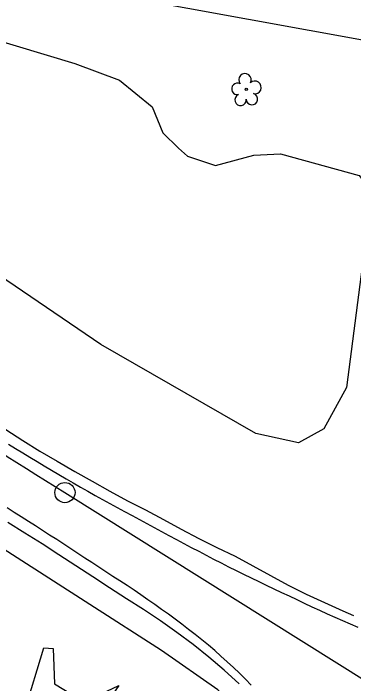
# Model space of a CAD drawing. Extents: x 1182322 to 1186765, y 572295 to 575411.
# Drawn here: x 1184228.5 to 1184329.7, y 573854 to 574053.4 of the extents above; entities that cross this region are included whole.
import ezdxf

# ---------------------------------------------------------------- set-up
doc = ezdxf.new("R2010")
doc.units = 0
for name, color, linetype in [('COGO Default Chain', 7, 'Continuous'), ('Exist Guardrail', 7, 'Continuous'), ('Exist Horizontal Alignment', 7, 'Continuous'), ('Exist Horizontal Alignment Point', 7, 'Continuous'), ('Exist Roads EOP', 7, 'Continuous'), ('Exist Roads EOT', 7, 'Continuous'), ('Exist Structure Minor Pipes RCP 18 Inch', 7, 'Continuous'), ('Exist Vegetation Hedge Row', 7, 'Continuous'), ('Exist Vegetation Tree CELL', 7, 'Continuous'), ('Exist Vegetation Woods Line', 7, 'Continuous')]:
    doc.layers.add(name, color=color, linetype=linetype)

msp = doc.modelspace()

# ---------------------------------------------------------------- linework, layer by layer
at = {"layer": 'COGO Default Chain'}
msp.add_line((1184243.85, 573910.87), (1184370.33, 573831.57), dxfattribs=at)
msp.add_arc((1195941.73, 592569.89), 22022.71, 237.351741, 237.915207, dxfattribs=at)
at = {"layer": 'Exist Guardrail'}
msp.add_lwpolyline([(1184110.33, 573506.92), (1184130.54, 573534.34), (1184155.27, 573568.07), (1184186.68, 573611.03), (1184216.05, 573651.34), (1184250.31, 573698.26), (1184296.53, 573761.98), (1184304.74, 573774.22), (1184309.5, 573782.03), (1184314.68, 573793.24), (1184315.95, 573797.84), (1184316.69, 573804.7), (1184316.43, 573809.21), (1184314.08, 573817.02), (1184312.23, 573821.63), (1184307.47, 573830.27), (1184301.17, 573839.67), (1184294.78, 573847.1), (1184289.35, 573852.18), (1184272.59, 573863.91), (1184251.29, 573877.57), (1184217.33, 573899.26), (1184190.41, 573916.67), (1184168.05, 573930.98)], dxfattribs=at)
at = {"layer": 'Exist Horizontal Alignment'}
msp.add_line((1184243.85, 573910.87), (1184370.33, 573831.57), dxfattribs=at)
msp.add_arc((1195941.73, 592569.89), 22022.71, 237.351741, 237.915207, dxfattribs=at)
at = {"layer": 'Exist Horizontal Alignment Point'}
msp.add_circle((1184243.85, 573910.87), 3, dxfattribs=at)
at = {"layer": 'Exist Roads EOP'}
for points in [[(1184226.26, 573929.63), (1184231.29, 573926.37), (1184236.39, 573923.23), (1184241.57, 573920.2), (1184246.75, 573917.18), (1184251.97, 573914.23), (1184257.19, 573911.28), (1184262.46, 573908.43), (1184267.8, 573905.7), (1184273.1, 573902.89), (1184278.37, 573900.04), (1184283.68, 573897.26), (1184289.05, 573894.58), (1184294.42, 573891.92), (1184299.73, 573889.13), (1184304.95, 573886.19), (1184310.21, 573883.31), (1184315.61, 573880.69), (1184321.04, 573878.17), (1184326.5, 573875.7), (1184329.64, 573874.31)], [(1184295.61, 573854.02), (1184291.2, 573858.09), (1184286.62, 573861.96), (1184281.92, 573865.68), (1184277.13, 573869.28), (1184272.22, 573872.73), (1184267.25, 573876.08), (1184262.18, 573879.28), (1184257.14, 573882.52), (1184252.11, 573885.79), (1184247.09, 573889.06), (1184242.06, 573892.33), (1184237.03, 573895.58), (1184231.96, 573898.78), (1184226.87, 573901.95)]]:
    msp.add_lwpolyline(points, dxfattribs=at)
at = {"layer": 'Exist Roads EOT'}
for points in [[(1184227.04, 573925.3), (1184229.17, 573923.99), (1184231.3, 573922.69), (1184233.44, 573921.4), (1184235.58, 573920.1), (1184237.72, 573918.81), (1184239.85, 573917.52), (1184242.01, 573916.26), (1184244.17, 573915.01), (1184246.34, 573913.77), (1184248.51, 573912.52), (1184250.67, 573911.28), (1184252.84, 573910.04), (1184255.03, 573908.83), (1184257.21, 573907.62), (1184259.4, 573906.41), (1184261.59, 573905.21), (1184263.79, 573904.02), (1184265.98, 573902.82), (1184268.18, 573901.63), (1184270.38, 573900.45), (1184272.58, 573899.27), (1184274.78, 573898.09), (1184276.99, 573896.92), (1184279.19, 573895.74), (1184281.39, 573894.56), (1184283.61, 573893.4), (1184285.82, 573892.24), (1184288.03, 573891.08), (1184290.25, 573889.94), (1184292.49, 573888.82), (1184294.72, 573887.71), (1184296.96, 573886.59), (1184299.2, 573885.49), (1184301.45, 573884.4), (1184303.69, 573883.3), (1184305.95, 573882.23), (1184308.21, 573881.17), (1184310.47, 573880.11), (1184312.74, 573879.05), (1184315, 573877.99), (1184317.26, 573876.93), (1184319.52, 573875.87), (1184321.78, 573874.81), (1184324.07, 573873.8), (1184326.37, 573872.82), (1184328.66, 573871.84), (1184330.96, 573870.87)], [(1184299.23, 573853.56), (1184297.49, 573855.35), (1184295.72, 573857.11), (1184293.92, 573858.85), (1184292.1, 573860.56), (1184290.24, 573862.23), (1184288.37, 573863.88), (1184286.48, 573865.52), (1184284.53, 573867.08), (1184282.58, 573868.64), (1184280.61, 573870.19), (1184278.63, 573871.7), (1184276.64, 573873.22), (1184274.61, 573874.67), (1184272.58, 573876.13), (1184270.55, 573877.58), (1184268.5, 573879.01), (1184266.44, 573880.42), (1184264.38, 573881.83), (1184262.3, 573883.22), (1184260.21, 573884.58), (1184258.11, 573885.94), (1184256.02, 573887.31), (1184253.92, 573888.67), (1184251.83, 573890.03), (1184249.75, 573891.41), (1184247.67, 573892.79), (1184245.59, 573894.17), (1184243.49, 573895.53), (1184241.39, 573896.88), (1184239.29, 573898.24), (1184237.19, 573899.59), (1184235.09, 573900.94), (1184232.98, 573902.28), (1184230.88, 573903.62), (1184228.77, 573904.97), (1184226.67, 573906.31)]]:
    msp.add_lwpolyline(points, dxfattribs=at)
at = {"layer": 'Exist Structure Minor Pipes RCP 18 Inch'}
msp.add_line((1184530.42, 574009.2), (1184184.38, 574072.47), dxfattribs=at)
at = {"layer": 'Exist Vegetation Hedge Row'}
msp.add_lwpolyline([(1184237.54, 573864.71), (1184240.37, 573864.51), (1184240.79, 573853.93), (1184249.52, 573848.58), (1184259.9, 573853.49), (1184252.15, 573842.36), (1184235.57, 573842.82), (1184231.96, 573846.08), (1184237.54, 573864.71)], dxfattribs=at)
at = {"layer": 'Exist Vegetation Tree CELL'}
msp.add_line((1184297.75, 574030.82), (1184297.75, 574030.82), dxfattribs=at)
msp.add_circle((1184297.75, 574030.82), 0.326, dxfattribs=at)
for centre, radius, start, end in [((1184297.37, 574033.69), 1.86, 330.1651, 219.7134), ((1184295.15, 574030.97), 1.73, 62.6636, 279.3457), ((1184300.3, 574031.41), 1.9, 257.1011, 134.1999), ((1184296.05, 574027.7), 1.69, 111.5671, 6.231), ((1184299.43, 574027.92), 1.7, 181.2822, 74.56)]:
    msp.add_arc(centre, radius, start, end, dxfattribs=at)
at = {"layer": 'Exist Vegetation Woods Line'}
for points in [[(1184208.17, 573985.74), (1184189.48, 573993.28), (1184161.23, 574012.19), (1184137.23, 574032.58), (1184132.79, 574039.76), (1184140.09, 574040.66), (1184159.33, 574029.79), (1184170.64, 574022.36), (1184180.07, 574021.59), (1184184.48, 574032.01), (1184188.08, 574041.67), (1184183, 574045.18), (1184170.47, 574049.24), (1184159.13, 574054.97), (1184154.38, 574063.57), (1184156.91, 574072.67), (1184164.55, 574076.64), (1184170.89, 574071.57), (1184177.84, 574060.46), (1184182.61, 574056.51), (1184196.45, 574051.12), (1184210.86, 574049.31), (1184246.83, 574038.51)], [(1184246.83, 574038.51), (1184260.08, 574033.62), (1184269.81, 574025.68), (1184272.92, 574017.91), (1184277.6, 574013.35), (1184280.24, 574010.98), (1184288.56, 574008.15), (1184299.97, 574011.29), (1184307.92, 574011.62), (1184331.29, 574005.23), (1184335.04, 574000.38), (1184327.52, 573942.16), (1184320.86, 573929.83), (1184313.27, 573925.64), (1184300.6, 573928.45), (1184254.54, 573954.95), (1184215.02, 573981.83), (1184208.17, 573985.74)]]:
    msp.add_lwpolyline(points, dxfattribs=at)

doc.saveas('drawing.dxf')
